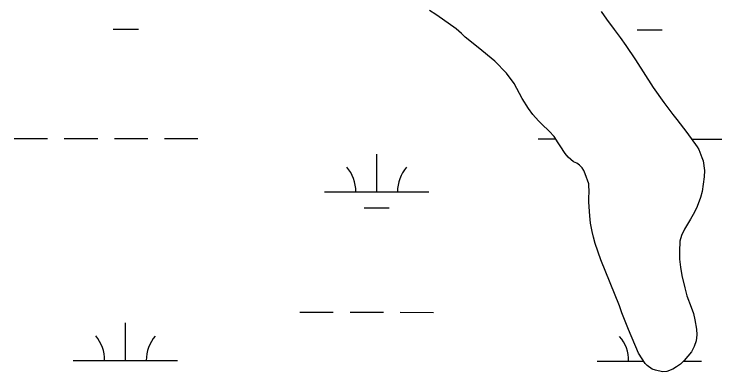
# Model space of a CAD drawing. Extents: x 3148686 to 3186545, y 916144 to 941516.
# Drawn here: x 3153378 to 3154056, y 930746 to 931088 of the extents above; entities that cross this region are included whole.
import ezdxf

# ---------------------------------------------------------------- set-up
doc = ezdxf.new("R2010")
doc.units = 0
for name, color, linetype in [('V-SITE-VEGE', 7, 'Continuous'), ('V-TOPO-SHOR', 7, 'Continuous'), ('V-WETL-SWMP', 7, 'Continuous')]:
    doc.layers.add(name, color=color, linetype=linetype)

msp = doc.modelspace()

# ---------------------------------------------------------------- linework, layer by layer
at = {"layer": 'V-SITE-VEGE'}
for p, q in [((3153782.01, 931087.99), (3153775.85, 931091.85)), ((3153788.38, 931083.74), (3153782.01, 931087.99)), ((3153940.51, 931090.87), (3153945.54, 931083.64)), ((3153801.51, 931074.45), (3153788.38, 931083.74)), ((3153945.54, 931083.64), (3153952.77, 931073.68)), ((3153806.7, 931069.78), (3153801.51, 931074.45)), ((3153952.77, 931073.68), (3153958.58, 931066.07)), ((3153810.1, 931066.48), (3153806.7, 931069.78)), ((3153822.65, 931056.59), (3153810.1, 931066.48)), ((3153958.58, 931066.07), (3153964.01, 931058.45)), ((3153838.6, 931043.39), (3153822.65, 931056.59)), ((3153964.01, 931058.45), (3153973.26, 931044.77)), ((3153849.79, 931032.1), (3153838.6, 931043.39)), ((3153973.26, 931044.77), (3153990.37, 931018.37)), ((3153857.22, 931021.94), (3153849.79, 931032.1)), ((3153864.9, 931007.85), (3153857.22, 931021.94)), ((3153990.37, 931018.37), (3154000.42, 931003.71)), ((3153870.94, 930998.07), (3153864.9, 931007.85)), ((3153874.96, 930992.4), (3153870.94, 930998.07)), ((3154000.42, 931003.71), (3154009.05, 930992.39)), ((3153880.36, 930986.36), (3153874.96, 930992.4)), ((3154009.05, 930992.39), (3154012.85, 930987.71)), ((3153883.56, 930983.05), (3153880.36, 930986.36)), ((3154012.85, 930987.71), (3154022.49, 930975.22)), ((3153890.55, 930976.44), (3153883.56, 930983.05)), ((3153895.35, 930971.18), (3153890.55, 930976.44)), ((3153899.18, 930965.11), (3153895.35, 930971.18)), ((3154022.49, 930975.22), (3154032.33, 930961.54)), ((3153901.19, 930962.38), (3153899.18, 930965.11)), ((3153906.02, 930954.95), (3153901.19, 930962.38)), ((3154032.33, 930961.54), (3154033.94, 930959)), ((3154033.94, 930959), (3154037, 930951.15)), ((3153908.83, 930951.44), (3153906.02, 930954.95)), ((3153911.22, 930949.3), (3153908.83, 930951.44)), ((3154037, 930951.15), (3154038.02, 930948.01)), ((3153914.01, 930947.17), (3153911.22, 930949.3)), ((3153916.99, 930945.83), (3153914.01, 930947.17)), ((3153919.57, 930943.89), (3153916.99, 930945.83)), ((3153922.17, 930941.16), (3153919.57, 930943.89)), ((3154038.02, 930948.01), (3154039.33, 930938.76)), ((3153923.79, 930938.62), (3153922.17, 930941.16)), ((3153925, 930935.68), (3153923.79, 930938.62)), ((3154039.33, 930938.76), (3154039.02, 930932.64)), ((3153928.48, 930926.06), (3153925, 930935.68)), ((3154039.02, 930932.64), (3154037.23, 930918.62)), ((3153928.99, 930917.39), (3153928.48, 930926.06)), ((3153928.65, 930913.64), (3153928.99, 930917.39)), ((3154037.23, 930918.62), (3154035.73, 930912.88)), ((3153928.72, 930908.32), (3153928.65, 930913.64)), ((3154035.73, 930912.88), (3154032.49, 930904.36)), ((3153929.48, 930895.51), (3153928.72, 930908.32)), ((3154032.49, 930904.36), (3154029.8, 930899)), ((3154029.8, 930899), (3154025.94, 930892.25)), ((3153930.36, 930888.23), (3153929.48, 930895.51)), ((3154025.94, 930892.25), (3154020.15, 930882.71)), ((3153931.85, 930880.36), (3153930.36, 930888.23)), ((3154020.15, 930882.71), (3154017.28, 930876.55)), ((3153933.1, 930874.85), (3153931.85, 930880.36)), ((3154017.28, 930876.55), (3154015.77, 930871.21)), ((3153934.76, 930868.76), (3153933.1, 930874.85)), ((3154015.77, 930871.21), (3154015.51, 930861.35)), ((3153940.09, 930853.26), (3153934.76, 930868.76)), ((3154015.51, 930861.35), (3154015.61, 930853.86)), ((3153958.02, 930809.13), (3153940.09, 930853.26)), ((3154015.61, 930853.86), (3154016.5, 930846.18)), ((3154016.5, 930846.18), (3154017.79, 930838.11)), ((3154017.79, 930838.11), (3154020.5, 930826.51)), ((3154020.5, 930826.51), (3154022.58, 930818.65)), ((3154022.58, 930818.65), (3154026.66, 930807.86)), ((3153960.28, 930802.45), (3153958.02, 930809.13)), ((3154026.66, 930807.86), (3154028.71, 930801.78)), ((3153966.61, 930786.37), (3153960.28, 930802.45)), ((3154028.71, 930801.78), (3154030.17, 930795.88)), ((3154030.17, 930795.88), (3154031.67, 930786.83)), ((3153976.17, 930764.01), (3153966.61, 930786.37)), ((3154032.14, 930781.31), (3154031.42, 930775.58)), ((3154031.67, 930786.83), (3154032.14, 930781.31)), ((3154031.42, 930775.58), (3154029.52, 930770.24)), ((3154029.52, 930770.24), (3154027.02, 930765.27)), ((3153982.41, 930754.04), (3153976.17, 930764.01)), ((3154027.02, 930765.27), (3154019.84, 930756.7)), ((3153984.61, 930751.9), (3153982.41, 930754.04)), ((3154019.84, 930756.7), (3154016.34, 930753.3)), ((3153989.19, 930748.61), (3153984.61, 930751.9)), ((3153992.36, 930747.46), (3153989.19, 930748.61)), ((3153999.28, 930745.98), (3153992.36, 930747.46)), ((3154008.91, 930748.47), (3154003.41, 930746.43)), ((3154012.63, 930750.69), (3154008.91, 930748.47)), ((3154016.34, 930753.3), (3154012.63, 930750.69)), ((3154003.41, 930746.43), (3153999.28, 930745.98))]:
    msp.add_line(p, q, dxfattribs=at)
at = {"layer": 'V-TOPO-SHOR'}
msp.add_lwpolyline([(3153940.51, 931090.87), (3153945.54, 931083.64), (3153952.77, 931073.68), (3153958.58, 931066.07), (3153964.01, 931058.45), (3153973.26, 931044.77), (3153990.37, 931018.37), (3154000.42, 931003.71), (3154009.05, 930992.39), (3154012.85, 930987.71), (3154022.49, 930975.22), (3154032.33, 930961.54), (3154033.94, 930959), (3154037, 930951.15), (3154038.03, 930948.01), (3154039.33, 930938.76), (3154039.02, 930932.64), (3154037.23, 930918.62), (3154035.73, 930912.88), (3154032.49, 930904.36), (3154029.8, 930899), (3154025.94, 930892.25), (3154020.15, 930882.71), (3154017.28, 930876.55), (3154015.77, 930871.21), (3154015.51, 930861.35), (3154015.61, 930853.86), (3154016.5, 930846.18), (3154017.79, 930838.11), (3154020.5, 930826.51), (3154022.58, 930818.65), (3154026.66, 930807.86), (3154028.71, 930801.78), (3154030.17, 930795.88), (3154031.67, 930786.83), (3154032.14, 930781.31), (3154031.42, 930775.58), (3154029.52, 930770.24), (3154027.02, 930765.27), (3154019.84, 930756.7), (3154016.34, 930753.3), (3154012.63, 930750.69), (3154008.91, 930748.47), (3154003.41, 930746.43), (3153999.28, 930745.98), (3153992.36, 930747.46), (3153989.19, 930748.61), (3153984.61, 930751.9), (3153982.41, 930754.04), (3153976.17, 930764.01), (3153966.61, 930786.37), (3153960.28, 930802.45), (3153958.02, 930809.13), (3153940.09, 930853.26), (3153934.76, 930868.76), (3153933.1, 930874.85), (3153931.85, 930880.36), (3153930.36, 930888.23), (3153929.48, 930895.51), (3153928.72, 930908.32), (3153928.65, 930913.64), (3153928.99, 930917.39), (3153928.48, 930926.06), (3153925, 930935.68), (3153923.78, 930938.62), (3153922.17, 930941.16), (3153919.57, 930943.89), (3153916.98, 930945.83), (3153914.01, 930947.17), (3153911.22, 930949.3), (3153908.83, 930951.44), (3153906.02, 930954.95), (3153901.19, 930962.38), (3153899.18, 930965.11), (3153895.35, 930971.18), (3153890.55, 930976.44), (3153883.56, 930983.05), (3153880.37, 930986.36), (3153874.96, 930992.4), (3153870.94, 930998.07), (3153864.9, 931007.85), (3153857.22, 931021.94), (3153849.79, 931032.1), (3153838.6, 931043.39), (3153822.65, 931056.59), (3153810.1, 931066.48), (3153806.7, 931069.78), (3153801.51, 931074.45), (3153788.38, 931083.74), (3153782.01, 931087.99), (3153775.85, 931091.86)], dxfattribs=at)
at = {"layer": 'V-WETL-SWMP'}
for p, q in [((3153473.07, 931074.07), (3153497.07, 931074.04)), ((3153974.97, 931073.54), (3153998.97, 931073.51)), ((3153378.11, 930969.53), (3153410.11, 930969.49)), ((3153426.11, 930969.48), (3153458.11, 930969.44)), ((3153474.11, 930969.43), (3153506.11, 930969.39)), ((3153522.11, 930969.38), (3153554.11, 930969.34)), ((3153880.02, 930969), (3153896.74, 930968.98)), ((3154027.07, 930968.84), (3154056.02, 930968.81)), ((3153725.37, 930918.42), (3153725.41, 930954.42)), ((3153675.37, 930918.47), (3153775.37, 930918.37)), ((3153713.36, 930903), (3153737.36, 930902.98)), ((3153651.84, 930803.06), (3153683.84, 930803.03)), ((3153699.84, 930803.01), (3153731.84, 930802.98)), ((3153747.84, 930802.96), (3153779.84, 930802.93)), ((3153484.73, 930756.81), (3153484.77, 930792.81)), ((3153434.73, 930756.86), (3153534.73, 930756.76)), ((3153936.64, 930756.33), (3153981, 930756.29)), ((3154019.38, 930756.25), (3154036.64, 930756.23))]:
    msp.add_line(p, q, dxfattribs=at)
msp.add_lwpolyline([(3153940.51, 931090.87), (3153945.54, 931083.64), (3153952.77, 931073.68), (3153958.58, 931066.07), (3153964.01, 931058.45), (3153973.26, 931044.77), (3153990.37, 931018.37), (3154000.42, 931003.71), (3154009.05, 930992.39), (3154012.86, 930987.71), (3154022.49, 930975.22), (3154032.33, 930961.54), (3154033.94, 930959), (3154037, 930951.15), (3154038.03, 930948.01), (3154039.33, 930938.76), (3154039.02, 930932.64), (3154037.23, 930918.62), (3154035.73, 930912.88), (3154032.49, 930904.36), (3154029.8, 930899), (3154025.95, 930892.25), (3154020.16, 930882.71), (3154017.28, 930876.55), (3154015.77, 930871.21), (3154015.51, 930861.35), (3154015.61, 930853.86), (3154016.5, 930846.18), (3154017.79, 930838.11), (3154020.5, 930826.51), (3154022.58, 930818.65), (3154026.66, 930807.86), (3154028.71, 930801.77), (3154030.17, 930795.88), (3154031.67, 930786.83), (3154032.14, 930781.31), (3154031.43, 930775.58), (3154029.52, 930770.24), (3154027.03, 930765.27), (3154019.84, 930756.7), (3154016.34, 930753.3), (3154012.63, 930750.69), (3154008.91, 930748.47), (3154003.41, 930746.43), (3153999.28, 930745.98), (3153992.36, 930747.46), (3153989.19, 930748.61), (3153984.61, 930751.9), (3153982.41, 930754.04), (3153976.17, 930764.01), (3153966.61, 930786.37), (3153960.28, 930802.45), (3153958.03, 930809.13), (3153940.09, 930853.26), (3153934.76, 930868.76), (3153933.1, 930874.85), (3153931.85, 930880.36), (3153930.36, 930888.23), (3153929.48, 930895.51), (3153928.72, 930908.32), (3153928.65, 930913.64), (3153928.99, 930917.39), (3153928.48, 930926.06), (3153925.01, 930935.68), (3153923.78, 930938.62), (3153922.17, 930941.16), (3153919.57, 930943.89), (3153916.98, 930945.83), (3153914.01, 930947.17), (3153911.22, 930949.3), (3153908.83, 930951.44), (3153906.02, 930954.95), (3153901.19, 930962.38), (3153899.18, 930965.11), (3153895.35, 930971.18), (3153890.55, 930976.44), (3153883.56, 930983.05), (3153880.37, 930986.36), (3153874.96, 930992.4), (3153870.94, 930998.07), (3153864.9, 931007.85), (3153857.22, 931021.94), (3153849.79, 931032.1), (3153838.6, 931043.39), (3153822.65, 931056.59), (3153810.1, 931066.48), (3153806.7, 931069.78), (3153801.51, 931074.45), (3153788.38, 931083.74), (3153782.01, 931087.99), (3153775.85, 931091.86)], dxfattribs=at)
for centre, start, end in [((3153670.13, 930918.95), 359.16781, 40.71147), ((3153780.62, 930918.84), 139.1678, 180.71146), ((3153429.49, 930757.34), 359.16781, 40.71147), ((3153539.97, 930757.23), 139.1678, 180.71146), ((3153931.4, 930756.81), 359.16781, 40.71147)]:
    msp.add_arc(centre, 35.25, start, end, dxfattribs=at)

doc.saveas('drawing.dxf')
